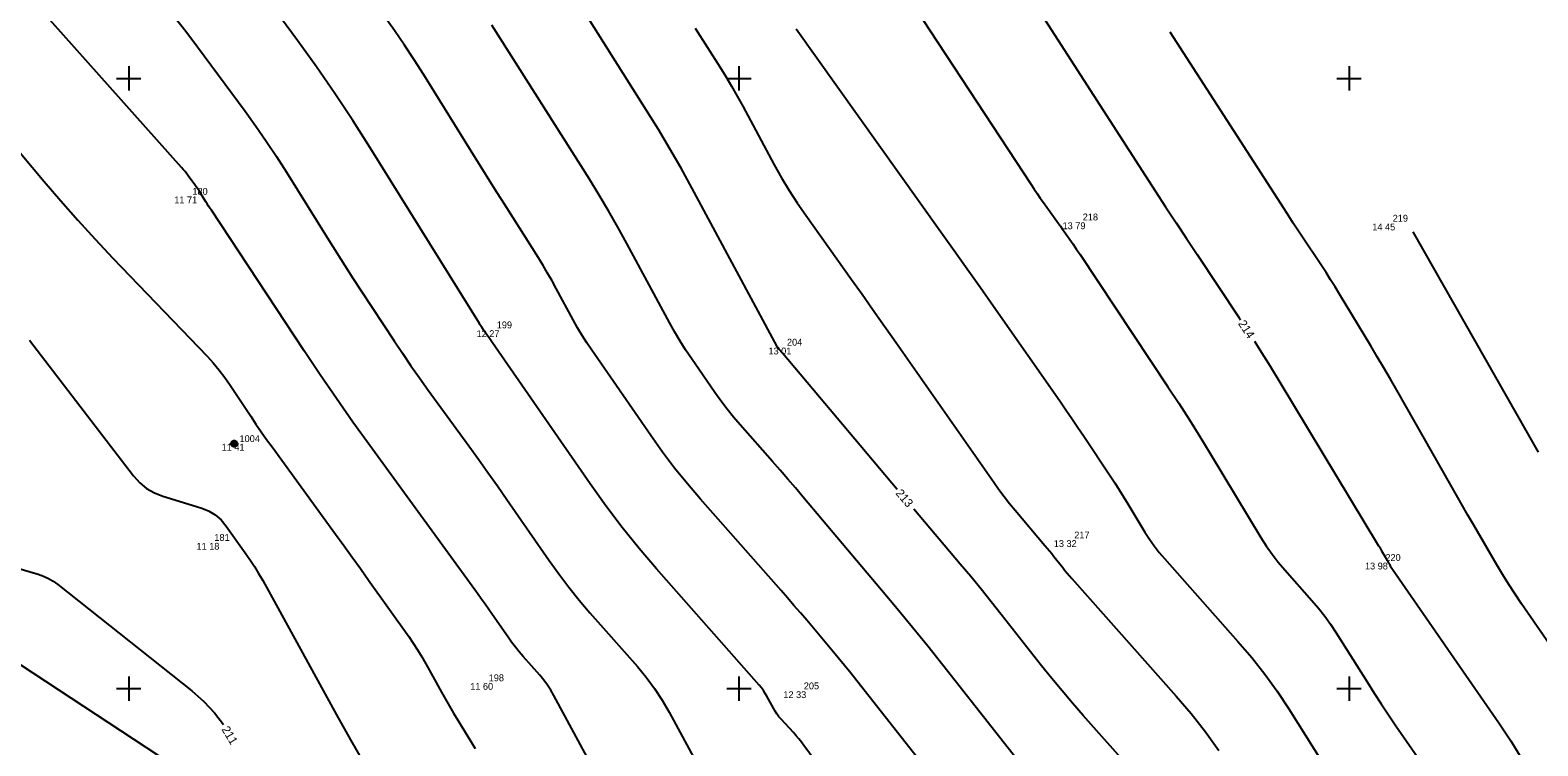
# Model space of a CAD drawing. Extents: x -711234 to -710007, y -1026313 to -1025448.
# Drawn here: x -710879 to -710817.3, y -1025877.3 to -1025848 of the extents above; entities that cross this region are included whole.
import ezdxf

# ---------------------------------------------------------------- set-up
doc = ezdxf.new("R2010")
doc.units = 0
for name, color, linetype in [('Ex_Contour Labels', 7, 'Continuous'), ('Ex_Major Contours', 7, 'Continuous'), ('Ex_Minor Contours', 7, 'Continuous'), ('Z_body', 7, 'Continuous'), ('Z_body_cisla', 7, 'Continuous'), ('Z_body_vysky_redukovane', 7, 'Continuous'), ('Z_hektometricka_sit', 7, 'Continuous'), ('Z_katastr_hranice', 7, 'Continuous'), ('Z_sloupy', 7, 'Continuous')]:
    doc.layers.add(name, color=color, linetype=linetype)

# ---------------------------------------------------------------- blocks, each defined once
blk = doc.blocks.new('POINT_DISPLAY')
blk.add_line((0, 0), (0, 0))
blk = doc.blocks.new('Z601')
for p, q in [((-0.13, 0.03), (-0.1, 0.08)), ((-0.13, -0.03), (-0.13, 0.03)), ((-0.1, 0.08), (-0.08, 0.1)), ((-0.08, 0.1), (-0.03, 0.13)), ((-0.08, 0.05), (-0.08, -0.05)), ((-0.03, 0.13), (0.03, 0.13)), ((-0.03, -0.08), (-0.03, 0.08)), ((-0.03, 0.08), (0.03, 0.08)), ((0.03, 0.13), (0.08, 0.1)), ((0.03, 0.08), (0.03, -0.08)), ((0.08, 0.1), (0.1, 0.08)), ((0.08, -0.05), (0.08, 0.05)), ((0.1, 0.08), (0.13, 0.03)), ((0.13, 0.03), (0.13, -0.03)), ((-0.1, -0.08), (-0.13, -0.03)), ((-0.08, -0.1), (-0.1, -0.08)), ((-0.08, -0.05), (-0.03, -0.08)), ((-0.03, -0.13), (-0.08, -0.1)), ((0.03, -0.13), (-0.03, -0.13)), ((0.03, -0.08), (0.08, -0.05)), ((0.08, -0.1), (0.03, -0.13)), ((0.1, -0.08), (0.08, -0.1)), ((0.13, -0.03), (0.1, -0.08))]:
    blk.add_line(p, q)

msp = doc.modelspace()

# ---------------------------------------------------------------- linework, layer by layer
at = {"layer": 'Ex_Major Contours'}
for points in [[(-710843.449, -1025838.304), (-710832.938, -1025854.604), (-710832.514, -1025855.259), (-710832.088, -1025855.913), (-710831.659, -1025856.565), (-710831.228, -1025857.216), (-710829.501, -1025859.815), (-710829.453, -1025859.888)], [(-710873.155, -1025847.448), (-710872.66, -1025848.072), (-710872.179, -1025848.708), (-710870.232, -1025851.345), (-710869.791, -1025851.955), (-710869.362, -1025852.574), (-710868.946, -1025853.202), (-710868.542, -1025853.837), (-710866.805, -1025856.634), (-710866.479, -1025857.155), (-710866.15, -1025857.673), (-710865.817, -1025858.189), (-710865.48, -1025858.703), (-710864.126, -1025860.754), (-710863.785, -1025861.265), (-710863.438, -1025861.772), (-710863.085, -1025862.275), (-710862.726, -1025862.773), (-710861.067, -1025865.052), (-710860.672, -1025865.599), (-710860.28, -1025866.148), (-710859.891, -1025866.699), (-710859.506, -1025867.253), (-710857.778, -1025869.752), (-710857.383, -1025870.306), (-710856.972, -1025870.847), (-710856.545, -1025871.376), (-710856.103, -1025871.893), (-710854.16, -1025874.096), (-710853.794, -1025874.536), (-710853.455, -1025874.994), (-710853.143, -1025875.47), (-710852.858, -1025875.966), (-710851.77, -1025877.984)], [(-710843.511, -1025866.843), (-710848.216, -1025861.265), (-710848.228, -1025861.251), (-710848.24, -1025861.237), (-710848.252, -1025861.223), (-710848.264, -1025861.21), (-710848.315, -1025861.152), (-710848.326, -1025861.139), (-710848.336, -1025861.127), (-710848.346, -1025861.114), (-710848.355, -1025861.101), (-710848.392, -1025861.047), (-710848.401, -1025861.034), (-710848.41, -1025861.02), (-710848.418, -1025861.006), (-710848.426, -1025860.992), (-710851.928, -1025854.485), (-710852.37, -1025853.68), (-710852.827, -1025852.883), (-710853.297, -1025852.094), (-710853.781, -1025851.314), (-710856.33, -1025847.283)], [(-710828.88, -1025860.768), (-710828.651, -1025861.124), (-710828.237, -1025861.785), (-710827.83, -1025862.451), (-710823.789, -1025869.146), (-710823.758, -1025869.198), (-710823.728, -1025869.249), (-710823.698, -1025869.301), (-710823.668, -1025869.353), (-710823.525, -1025869.605), (-710823.507, -1025869.636), (-710823.49, -1025869.666), (-710823.473, -1025869.696), (-710823.455, -1025869.726), (-710823.385, -1025869.847), (-710823.367, -1025869.877), (-710823.348, -1025869.907), (-710823.329, -1025869.936), (-710823.31, -1025869.965), (-710818.864, -1025876.4), (-710818.369, -1025877.146), (-710817.902, -1025877.909), (-710817.464, -1025878.689), (-710817.055, -1025879.485)], [(-710834.021, -1025878.21), (-710835.893, -1025876.103), (-710836.33, -1025875.604), (-710836.759, -1025875.098), (-710837.181, -1025874.586), (-710837.595, -1025874.068), (-710839.247, -1025871.968), (-710839.661, -1025871.446), (-710840.08, -1025870.928), (-710840.503, -1025870.413), (-710840.931, -1025869.902), (-710842.834, -1025867.645)], [(-710879.599, -1025870.048), (-710878.714, -1025870.318), (-710878.498, -1025870.395), (-710878.291, -1025870.491), (-710878.095, -1025870.606), (-710877.909, -1025870.74), (-710872.413, -1025875.099), (-710871.925, -1025875.526), (-710871.486, -1025875.996), (-710871.12, -1025876.475)]]:
    msp.add_lwpolyline(points, dxfattribs=at)
at = {"layer": 'Ex_Minor Contours'}
for points in [[(-710847.559, -1025839.839), (-710838.021, -1025854.353), (-710837.899, -1025854.537), (-710837.775, -1025854.72), (-710837.649, -1025854.902), (-710837.522, -1025855.083), (-710836.901, -1025855.953), (-710836.826, -1025856.058), (-710836.752, -1025856.163), (-710836.678, -1025856.269), (-710836.604, -1025856.374), (-710836.308, -1025856.797), (-710836.235, -1025856.903), (-710836.162, -1025857.009), (-710836.09, -1025857.116), (-710836.018, -1025857.223), (-710832.419, -1025862.638), (-710831.975, -1025863.314), (-710831.539, -1025863.994), (-710831.11, -1025864.679), (-710830.689, -1025865.368), (-710828.613, -1025868.807), (-710828.391, -1025869.157), (-710828.152, -1025869.497), (-710827.899, -1025869.825), (-710827.63, -1025870.142), (-710826.525, -1025871.386), (-710826.255, -1025871.702), (-710825.999, -1025872.029), (-710825.757, -1025872.366), (-710825.528, -1025872.713), (-710824.259, -1025874.73), (-710823.971, -1025875.182), (-710823.678, -1025875.631), (-710823.381, -1025876.077), (-710823.079, -1025876.52), (-710821.026, -1025879.491)], [(-710842.481, -1025883.912), (-710847.335, -1025877.33), (-710847.438, -1025877.194), (-710847.544, -1025877.061), (-710847.654, -1025876.932), (-710847.767, -1025876.805), (-710848.269, -1025876.256), (-710848.359, -1025876.151), (-710848.442, -1025876.041), (-710848.519, -1025875.927), (-710848.588, -1025875.807), (-710848.852, -1025875.317), (-710848.921, -1025875.197), (-710848.997, -1025875.082), (-710849.079, -1025874.971), (-710849.168, -1025874.864), (-710853.373, -1025870.095), (-710854.092, -1025869.256), (-710854.785, -1025868.396), (-710855.453, -1025867.516), (-710856.095, -1025866.616), (-710860.093, -1025860.834), (-710860.122, -1025860.793), (-710860.15, -1025860.752), (-710860.179, -1025860.711), (-710860.209, -1025860.671), (-710860.332, -1025860.502), (-710860.358, -1025860.465), (-710860.384, -1025860.428), (-710860.41, -1025860.39), (-710860.435, -1025860.352), (-710860.536, -1025860.2), (-710860.561, -1025860.162), (-710860.585, -1025860.124), (-710860.61, -1025860.086), (-710860.634, -1025860.047), (-710865.104, -1025852.849), (-710865.816, -1025851.727), (-710866.551, -1025850.619), (-710867.308, -1025849.527), (-710868.086, -1025848.45), (-710872.733, -1025842.156)], [(-710854.951, -1025880.161), (-710857.577, -1025875.289), (-710857.704, -1025875.069), (-710857.843, -1025874.856), (-710857.994, -1025874.653), (-710858.157, -1025874.457), (-710858.832, -1025873.691), (-710858.998, -1025873.497), (-710859.158, -1025873.299), (-710859.312, -1025873.096), (-710859.46, -1025872.888), (-710860.09, -1025871.978), (-710860.244, -1025871.757), (-710860.399, -1025871.537), (-710860.555, -1025871.318), (-710860.713, -1025871.099), (-710865.12, -1025865.045), (-710865.811, -1025864.084), (-710866.491, -1025863.116), (-710867.159, -1025862.14), (-710867.817, -1025861.157), (-710871.614, -1025855.405), (-710871.671, -1025855.318), (-710871.727, -1025855.231), (-710871.783, -1025855.143), (-710871.838, -1025855.055), (-710872.058, -1025854.702), (-710872.113, -1025854.614), (-710872.171, -1025854.527), (-710872.23, -1025854.442), (-710872.291, -1025854.358), (-710872.559, -1025853.994), (-710872.625, -1025853.907), (-710872.694, -1025853.82), (-710872.764, -1025853.736), (-710872.836, -1025853.653), (-710881.053, -1025844.438)], [(-710884.933, -1025846.495), (-710878.467, -1025854.22), (-710877.783, -1025855.024), (-710877.085, -1025855.815), (-710876.374, -1025856.595), (-710875.649, -1025857.362), (-710871.792, -1025861.38), (-710871.534, -1025861.661), (-710871.289, -1025861.953), (-710871.058, -1025862.255), (-710870.841, -1025862.569), (-710869.998, -1025863.845), (-710869.786, -1025864.163), (-710869.57, -1025864.478), (-710869.35, -1025864.791), (-710869.127, -1025865.102), (-710866.528, -1025868.672), (-710866.187, -1025869.142), (-710865.846, -1025869.614), (-710865.507, -1025870.086), (-710865.169, -1025870.56), (-710863.53, -1025872.863), (-710863.342, -1025873.136), (-710863.162, -1025873.413), (-710862.991, -1025873.696), (-710862.827, -1025873.984), (-710862.188, -1025875.145), (-710862.027, -1025875.434), (-710861.862, -1025875.721), (-710861.694, -1025876.007), (-710861.522, -1025876.29), (-710860.811, -1025877.449)], [(-710841.683, -1025879.111), (-710845.17, -1025874.679), (-710845.42, -1025874.364), (-710845.673, -1025874.051), (-710845.928, -1025873.741), (-710846.186, -1025873.433), (-710847.222, -1025872.204), (-710847.482, -1025871.898), (-710847.743, -1025871.593), (-710848.007, -1025871.289), (-710848.272, -1025870.987), (-710851.573, -1025867.244), (-710852.112, -1025866.614), (-710852.632, -1025865.97), (-710853.132, -1025865.31), (-710853.614, -1025864.635), (-710856.03, -1025861.141), (-710856.233, -1025860.838), (-710856.427, -1025860.53), (-710856.613, -1025860.217), (-710856.79, -1025859.898), (-710857.481, -1025858.614), (-710857.657, -1025858.295), (-710857.838, -1025857.978), (-710858.025, -1025857.665), (-710858.217, -1025857.355), (-710859.607, -1025855.157), (-710859.904, -1025854.687), (-710860.199, -1025854.217), (-710860.493, -1025853.747), (-710860.786, -1025853.275), (-710862.911, -1025849.854), (-710863.3, -1025849.242), (-710863.7, -1025848.638), (-710864.113, -1025848.042), (-710864.538, -1025847.454)], [(-710837.304, -1025879.557), (-710841.642, -1025874.044), (-710842.259, -1025873.267), (-710842.883, -1025872.495), (-710843.513, -1025871.728), (-710844.15, -1025870.966), (-710847.377, -1025867.14), (-710847.685, -1025866.777), (-710847.994, -1025866.417), (-710848.305, -1025866.058), (-710848.618, -1025865.701), (-710849.944, -1025864.198), (-710850.219, -1025863.877), (-710850.484, -1025863.548), (-710850.739, -1025863.212), (-710850.984, -1025862.868), (-710851.947, -1025861.476), (-710852.182, -1025861.125), (-710852.408, -1025860.768), (-710852.623, -1025860.405), (-710852.828, -1025860.036), (-710854.592, -1025856.76), (-710854.958, -1025856.093), (-710855.336, -1025855.433), (-710855.725, -1025854.78), (-710856.126, -1025854.133), (-710860.12, -1025847.818)], [(-710851.787, -1025847.939), (-710850.785, -1025849.523), (-710850.539, -1025849.921), (-710850.299, -1025850.323), (-710850.066, -1025850.729), (-710849.841, -1025851.139), (-710848.55, -1025853.538), (-710848.253, -1025854.07), (-710847.939, -1025854.592), (-710847.609, -1025855.104), (-710847.263, -1025855.606), (-710845.383, -1025858.242), (-710844.953, -1025858.847), (-710844.524, -1025859.454), (-710844.096, -1025860.061), (-710843.669, -1025860.669), (-710839.561, -1025866.544), (-710839.35, -1025866.838), (-710839.132, -1025867.128), (-710838.908, -1025867.413), (-710838.677, -1025867.693), (-710837.461, -1025869.135), (-710837.368, -1025869.247), (-710837.275, -1025869.359), (-710837.184, -1025869.473), (-710837.093, -1025869.587), (-710836.733, -1025870.045), (-710836.642, -1025870.159), (-710836.549, -1025870.272), (-710836.455, -1025870.383), (-710836.359, -1025870.492), (-710832.078, -1025875.31), (-710831.466, -1025876.028), (-710830.885, -1025876.769), (-710830.336, -1025877.533)], [(-710847.654, -1025847.966), (-710841.721, -1025856.286), (-710841.18, -1025857.047), (-710840.64, -1025857.81), (-710840.102, -1025858.574), (-710839.565, -1025859.339), (-710836.854, -1025863.215), (-710836.604, -1025863.575), (-710836.356, -1025863.937), (-710836.111, -1025864.299), (-710835.867, -1025864.664), (-710834.786, -1025866.291), (-710834.6, -1025866.573), (-710834.417, -1025866.858), (-710834.238, -1025867.145), (-710834.062, -1025867.433), (-710833.362, -1025868.592), (-710833.181, -1025868.877), (-710832.988, -1025869.153), (-710832.782, -1025869.419), (-710832.563, -1025869.677), (-710829.551, -1025873.067), (-710828.989, -1025873.727), (-710828.455, -1025874.408), (-710827.949, -1025875.111), (-710827.472, -1025875.835), (-710823.757, -1025881.74)], [(-710816.032, -1025874.28), (-710817.932, -1025871.529), (-710818.197, -1025871.139), (-710818.453, -1025870.743), (-710818.702, -1025870.343), (-710818.943, -1025869.937), (-710819.893, -1025868.306), (-710820.13, -1025867.898), (-710820.365, -1025867.49), (-710820.6, -1025867.081), (-710820.834, -1025866.671), (-710823.046, -1025862.778), (-710823.308, -1025862.32), (-710823.574, -1025861.864), (-710823.842, -1025861.41), (-710824.113, -1025860.957), (-710825.391, -1025858.839), (-710825.572, -1025858.544), (-710825.756, -1025858.25), (-710825.943, -1025857.958), (-710826.134, -1025857.668), (-710826.902, -1025856.513), (-710827.093, -1025856.223), (-710827.283, -1025855.934), (-710827.473, -1025855.643), (-710827.661, -1025855.352), (-710832.333, -1025848.107)], [(-710817.241, -1025865.314), (-710817.693, -1025864.525), (-710818.143, -1025863.736), (-710822.373, -1025856.293)], [(-710879.062, -1025860.728), (-710874.8, -1025866.29), (-710874.55, -1025866.57), (-710874.266, -1025866.803), (-710873.95, -1025866.987), (-710873.599, -1025867.123), (-710872.04, -1025867.598), (-710871.734, -1025867.718), (-710871.46, -1025867.882), (-710871.217, -1025868.09), (-710871.007, -1025868.342), (-710870.227, -1025869.439), (-710870.036, -1025869.715), (-710869.853, -1025869.997), (-710869.679, -1025870.284), (-710869.512, -1025870.576), (-710866.483, -1025876.082), (-710865.918, -1025877.094), (-710865.342, -1025878.1)]]:
    msp.add_lwpolyline(points, dxfattribs=at)
at = {"layer": 'Z_hektometricka_sit'}
for p, q in [((-710875, -1025849.5), (-710875, -1025850.5)), ((-710850, -1025849.5), (-710850, -1025850.5)), ((-710825, -1025849.5), (-710825, -1025850.5)), ((-710875.5, -1025850), (-710874.5, -1025850)), ((-710850.5, -1025850), (-710849.5, -1025850)), ((-710825.5, -1025850), (-710824.5, -1025850)), ((-710875, -1025874.5), (-710875, -1025875.5)), ((-710850, -1025874.5), (-710850, -1025875.5)), ((-710825, -1025874.5), (-710825, -1025875.5)), ((-710875.5, -1025875), (-710874.5, -1025875)), ((-710850.5, -1025875), (-710849.5, -1025875)), ((-710825.5, -1025875), (-710824.5, -1025875))]:
    msp.add_line(p, q, dxfattribs=at)
at = {"layer": 'Z_katastr_hranice'}
msp.add_lwpolyline([(-710382.551, -1026200.162), (-710414.43, -1026179.24), (-710572.48, -1026075.5), (-710730.53, -1025971.77), (-710888.58, -1025868.03)], dxfattribs=at)

# ---------------------------------------------------------------- block references
at = {"layer": 'Z_body'}
for p in [(-710872.62, -1025854.84), (-710836.13, -1025855.9), (-710823.44, -1025855.95), (-710860.14, -1025860.32), (-710848.25, -1025861.03), (-710870.68, -1025864.97), (-710871.71, -1025869.03), (-710836.49, -1025868.92), (-710823.74, -1025869.84), (-710860.47, -1025874.77), (-710847.57, -1025875.11)]:
    msp.add_blockref('POINT_DISPLAY', p, dxfattribs=at)
at = {"layer": 'Z_sloupy'}
msp.add_blockref('Z601', (-710870.68, -1025864.97), dxfattribs=at)

# ---------------------------------------------------------------- texts
at = {"layer": 'Ex_Contour Labels'}
for s, rotation, p in [('214', 303.08509, (-710829.56, -1025860.044)), ('213', 310.14882, (-710843.598, -1025867.011)), ('211', 300.86672, (-710871.211, -1025876.665))]:
    msp.add_text(s, height=0.35, rotation=rotation, dxfattribs=at).set_placement(p)
at = {"layer": 'Z_body_cisla'}
for s, p in [('180', (-710872.39, -1025854.77)), ('218', (-710835.91, -1025855.82)), ('219', (-710823.21, -1025855.87)), ('199', (-710859.92, -1025860.24)), ('204', (-710848.03, -1025860.95)), ('1004', (-710870.46, -1025864.9)), ('181', (-710871.49, -1025868.95)), ('217', (-710836.26, -1025868.85)), ('220', (-710823.51, -1025869.77)), ('198', (-710860.25, -1025874.7)), ('205', (-710847.34, -1025875.03))]:
    msp.add_text(s, height=0.28, dxfattribs=at).set_placement(p)
at = {"layer": 'Z_body_vysky_redukovane'}
for s, p in [('11 71', (-710873.133, -1025855.12)), ('13 79', (-710836.737, -1025856.18)), ('14 45', (-710824.047, -1025856.23)), ('12 27', (-710860.747, -1025860.6)), ('13 01', (-710848.787, -1025861.31)), ('11 41', (-710871.193, -1025865.25)), ('11 18', (-710872.223, -1025869.31)), ('13 32', (-710837.097, -1025869.2)), ('13 98', (-710824.347, -1025870.12)), ('11 60', (-710861.007, -1025875.05)), ('12 33', (-710848.177, -1025875.39))]:
    msp.add_text(s, height=0.28, dxfattribs=at).set_placement(p)

doc.saveas('drawing.dxf')
